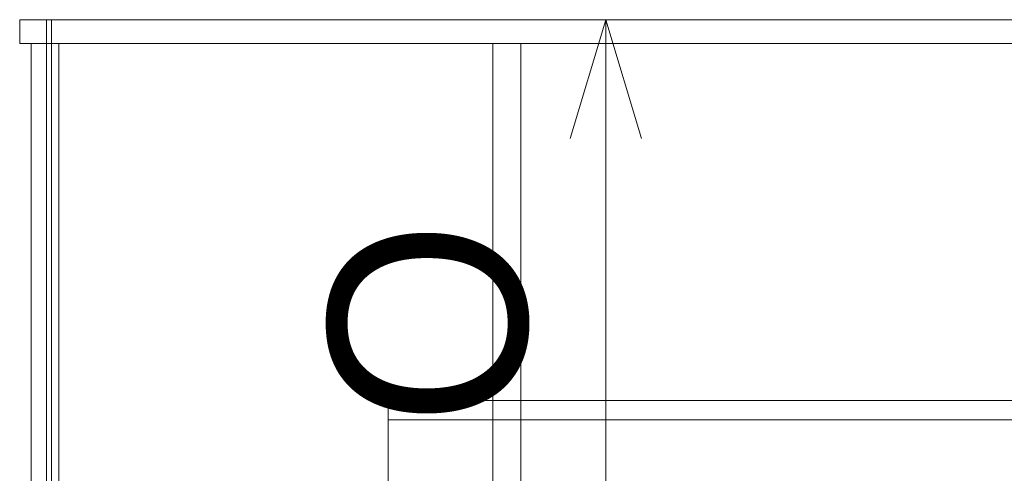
# Model space of a CAD drawing. Header units: millimetres. Extents: x -1970 to 61924, y -58230 to 6847.
# Tile 273 of 656: x -1765 to -522, y -32273 to -31700. Entities that reach past the tile are written whole.
import ezdxf

# ---------------------------------------------------------------- set-up
doc = ezdxf.new("R2010")
doc.units = ezdxf.units.MM
for name, color, linetype, lineweight in [('COTAS_O', 1, 'Continuous', 0), ('frontal_C03', 7, 'Continuous', 0), ('frontal_tolva', 7, 'Continuous', 0)]:
    doc.layers.add(name, color=color, linetype=linetype, lineweight=lineweight)
doc.dimstyles.new('R19_100', dxfattribs={"dimtxt": 250, "dimasz": 150, "dimexe": 150, "dimexo": 80, "dimgap": 100, "dimtad": 1, "dimtih": 1, "dimtoh": 1, "dimdsep": 46, "dimcen": 0.09, "dimadec": 0, "dimazin": 0, "dimtfac": 1, "dimtdec": 4, "dimtofl": 0, "dimtmove": 0, "dimatfit": 3, "dimfxl": 1, "dimtolj": 1, "dimtzin": 0, "dimarcsym": 0})

# ---------------------------------------------------------------- blocks, each defined once
blk = doc.blocks.new('DIM_R26_45')
at = {"layer": 'COTAS_O'}
for p, q in [((-1725, -31700), (-1025, -31700)), ((-1025, -31700), (-1070, -31850)), ((-1025, -34400), (-1025, -31700)), ((-1025, -31700), (-980, -31850)), ((-1025, -34400), (-1070, -34250)), ((-1025, -34400), (-980, -34250)), ((-1725, -34400), (-1025, -34400))]:
    blk.add_line(p, q, dxfattribs=at)
blk.add_text('2700 O', height=250, rotation=90, dxfattribs=at).set_placement((-1125, -33050))

msp = doc.modelspace()

# ---------------------------------------------------------------- linework, layer by layer
at = {"layer": 'frontal_C03'}
for p, q in [((-1300, -32306.935), (-1300, -32181.172)), ((-1300, -32181.172), (1300, -32181.172)), ((-1300, -32205.534), (-1300, -32181.172)), ((1300, -32205.534), (-1300, -32205.534)), ((-1300, -32205.534), (-1300, -32331.296))]:
    msp.add_line(p, q, dxfattribs=at)
at = {"layer": 'frontal_tolva'}
for p, q in [((-1765, -31700), (-1725, -31700)), ((-1765, -31730), (-1765, -31700)), ((-1731, -32700), (-1731, -31700)), ((-1725, -31700), (-1731, -31700)), ((-1725, -31700), (1725, -31700)), ((-1725, -32700), (-1725, -31700)), ((-1725, -31730), (-1725, -31700)), ((-1765, -31730), (-1725, -31730)), ((-1750.5, -32700), (-1750.5, -31730)), ((-1750.5, -31730), (-1715.5, -31730)), ((-1725, -31730), (1725, -31730)), ((-1715.5, -32700), (-1715.5, -31730)), ((-1167.5, -32700), (-1167.5, -31730)), ((-1167.5, -31730), (-1132.5, -31730)), ((-1132.5, -32700), (-1132.5, -31730))]:
    msp.add_line(p, q, dxfattribs=at)

# ---------------------------------------------------------------- dimensions: what is measured, and where the dimension line sits
at = {"layer": 'COTAS_O'}
dim = msp.add_aligned_dim(p1=(-1725, -34400), p2=(-1725, -31700), distance=-700, text='<> O', dimstyle='R19_100', dxfattribs=at)
dim.commit()
dim.dimension.update_dxf_attribs({"geometry": 'DIM_R26_45', "text_midpoint": (-1025, -33050)})

doc.saveas('drawing.dxf')
